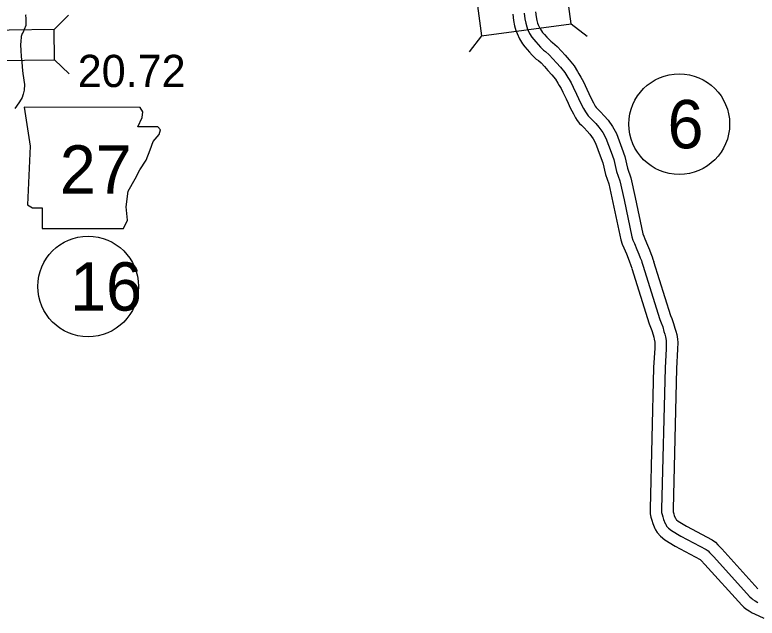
# Model space of a CAD drawing. Extents: x 31699 to 244310, y -8841 to 11474.
# Drawn here: x 147224 to 147873, y -4811 to -4284 of the extents above; entities that cross this region are included whole.
import ezdxf

# ---------------------------------------------------------------- set-up
doc = ezdxf.new("R2010")
doc.units = 0
for name, color, linetype in [('B_Logo', 7, 'Continuous'), ('G-ANNO-TEXT', 7, 'Continuous'), ('R_Border Notes', 7, 'Continuous'), ('R_XS_EARTHWORK_STAGE1', 7, 'Continuous'), ('R_XS_EARTHWORK_STAGE2', 7, 'Continuous'), ('S_AREA_CALC', 7, 'Continuous'), ('S_WALL', 7, 'Continuous')]:
    doc.layers.add(name, color=color, linetype=linetype)

msp = doc.modelspace()

# ---------------------------------------------------------------- linework, layer by layer
at = {"layer": 'B_Logo'}
for points in [[(147668.95, -4282.27), (147669.6, -4287.22), (147670.32, -4291.17), (147671.24, -4294.24), (147672.04, -4296.39), (147673.69, -4300.07), (147675.74, -4303.41), (147677.34, -4305.49), (147679.13, -4307.5), (147681.19, -4309.84), (147683.24, -4312.12), (147685.9, -4314.74), (147687.63, -4315.88), (147690.81, -4318.69), (147694.07, -4322.31), (147697.25, -4325.79), (147700.64, -4329.68), (147704.49, -4334.3), (147707, -4338.45), (147708.2, -4340.46), (147709.92, -4343.34), (147711.84, -4346.89), (147714.69, -4353.04), (147716.47, -4356.86), (147718.26, -4360.81), (147720.78, -4365.56), (147722.57, -4368.64), (147723.63, -4370.38), (147724.95, -4372.12), (147726.08, -4373.19), (147728.54, -4375.6), (147731.52, -4378.69), (147734.31, -4382.1), (147737.69, -4386.79), (147740.48, -4391.68), (147744.9, -4403.72), (147747.21, -4410.34), (147749.78, -4420.64), (147752.49, -4428.87), (147756.24, -4445.59), (147763.14, -4477.82), (147764.06, -4480.63), (147765.32, -4483.57), (147767.57, -4488.86), (147769.22, -4492.87), (147770.41, -4496.09), (147771.47, -4498.63), (147771.86, -4500.03), (147772.59, -4502.44)], [(147772.59, -4502.44), (147787.46, -4550.12), (147788.8, -4552.96), (147790.02, -4556.61), (147791.12, -4560.53), (147791.91, -4562.92), (147792.44, -4565.25), (147792.99, -4568.51), (147793.17, -4570.45), (147793.02, -4575.6), (147792.1, -4592.41), (147789.1, -4715.69), (147789.11, -4718.76), (147789.49, -4720.49), (147790.07, -4722.62), (147790.73, -4724.94), (147792.22, -4728.25), (147792.63, -4728.98), (147793.47, -4730.56), (147795.05, -4732.33), (147797.64, -4734.47), (147805.91, -4739.49), (147827.96, -4751.19), (147829.65, -4752.35), (147831.02, -4753.79), (147834.31, -4757.32), (147866.15, -4792.53), (147867.78, -4793.97), (147868.74, -4794.88), (147870.77, -4796.03), (147873.08, -4797.51)]]:
    msp.add_lwpolyline(points, dxfattribs=at)
at = {"layer": 'G-ANNO-TEXT'}
msp.add_lwpolyline([(147232.17, -4364.65), (147237.25, -4398.48), (147234.99, -4449.8), (147239.5, -4452.62), (147247.96, -4452.62), (147247.96, -4470.67), (147319.02, -4470.67), (147322.4, -4463.34), (147321.27, -4451.49), (147322.97, -4437.96), (147329.17, -4427.25), (147333.12, -4419.35), (147338.76, -4410.89), (147342.14, -4401.87), (147344.96, -4394.54), (147350.03, -4388.33), (147351.16, -4384.39), (147348.91, -4381.57), (147331.43, -4381.57), (147335.37, -4373.67), (147335.94, -4368.6), (147333.6, -4364.7)], close=True, dxfattribs=at)
at = {"layer": 'R_Border Notes'}
for centre in [(147804.49, -4379.34), (147288, -4521.19)]:
    msp.add_circle(centre, 44, dxfattribs=at)
at = {"layer": 'R_XS_EARTHWORK_STAGE1'}
for p, q in [((147258.47, -4296.74), (147270.77, -4284.15)), ((147710.14, -4291.74), (147724.1, -4302.45)), ((147631.62, -4302.09), (147620.9, -4316.05)), ((147258.78, -4323.14), (147271.37, -4335.44))]:
    msp.add_line(p, q, dxfattribs=at)
for points in [[(147631.62, -4302.09), (147710.14, -4291.74), (147706.69, -4265.57), (147628.17, -4275.91)], [(147179.59, -4324.07), (147258.78, -4323.14), (147258.47, -4296.74), (147179.28, -4297.67)]]:
    msp.add_lwpolyline(points, close=True, dxfattribs=at)
at = {"layer": 'R_XS_EARTHWORK_STAGE2'}
msp.add_lwpolyline([(147233.46, -4283.72), (147233.41, -4284.43), (147233.55, -4286.8), (147233.66, -4289.51), (147233.7, -4293.13), (147232.01, -4296.73), (147231.22, -4298.94), (147230.46, -4300.13), (147230.21, -4300.93), (147229.55, -4302.72), (147229.39, -4303.51), (147229.16, -4306.41), (147229.03, -4310.45), (147229.08, -4314.72), (147229.51, -4320.45), (147230.09, -4324.68), (147230.5, -4329.62), (147230.94, -4334.96), (147232.41, -4344.57), (147232.15, -4349.76), (147231.26, -4353.13), (147230.91, -4354.09), (147230.47, -4355.97), (147228, -4359.88), (147225.57, -4363.71), (147223.85, -4365.79)], dxfattribs=at)
at = {"layer": 'S_AREA_CALC'}
for points in [[(147658.99, -4283.29), (147659.72, -4288.78), (147660.58, -4293.51), (147661.76, -4297.42), (147662.78, -4300.18), (147664.83, -4304.75), (147667.49, -4309.09), (147669.63, -4311.87), (147671.64, -4314.12), (147673.72, -4316.49), (147676.02, -4319.04), (147679.58, -4322.54), (147681.53, -4323.84), (147683.76, -4325.81), (147686.66, -4329.03), (147689.79, -4332.45), (147693.02, -4336.16), (147696.32, -4340.13), (147698.43, -4343.6), (147699.61, -4345.58), (147701.23, -4348.29), (147702.9, -4351.37), (147705.62, -4357.26), (147707.39, -4361.04), (147709.28, -4365.21), (147712.03, -4370.41), (147713.97, -4373.75), (147715.36, -4376.02), (147717.48, -4378.82), (147719.13, -4380.38), (147721.44, -4382.65), (147724.05, -4385.34), (147726.38, -4388.19), (147729.27, -4392.21), (147731.38, -4395.91), (147735.49, -4407.09), (147737.62, -4413.21), (147740.17, -4423.42), (147742.84, -4431.53), (147746.47, -4447.73), (147753.47, -4480.44), (147754.7, -4484.16), (147756.12, -4487.49), (147758.34, -4492.72), (147759.9, -4496.52), (147761.1, -4499.75), (147762, -4501.92), (147762.26, -4502.83), (147763.01, -4505.33)], [(147678.9, -4281.26), (147679.48, -4285.67), (147680.06, -4288.82), (147680.73, -4291.07), (147681.3, -4292.59), (147682.55, -4295.38), (147684, -4297.74), (147685.05, -4299.11), (147686.62, -4300.87), (147688.66, -4303.19), (147690.47, -4305.2), (147692.22, -4306.93), (147693.72, -4307.92), (147697.87, -4311.58), (147701.48, -4315.59), (147704.71, -4319.14), (147708.25, -4323.2), (147712.65, -4328.48), (147715.58, -4333.31), (147716.79, -4335.34), (147718.61, -4338.39), (147720.79, -4342.4), (147723.75, -4348.82), (147725.56, -4352.68), (147727.24, -4356.4), (147729.52, -4360.7), (147731.16, -4363.52), (147731.89, -4364.73), (147732.42, -4365.42), (147733.03, -4366), (147735.63, -4368.56), (147739, -4372.03), (147742.25, -4376.01), (147746.12, -4381.38), (147749.58, -4387.45), (147754.32, -4400.35), (147756.81, -4407.48), (147759.4, -4417.87), (147762.14, -4426.21), (147766.01, -4443.45), (147772.8, -4475.2), (147773.43, -4477.1), (147774.52, -4479.65), (147776.79, -4485), (147778.53, -4489.23), (147779.72, -4492.43), (147780.93, -4495.34), (147781.46, -4497.24), (147782.16, -4499.56)], [(147782.13, -4499.46), (147796.8, -4546.48), (147798.1, -4549.23), (147799.59, -4553.67), (147800.69, -4557.61), (147801.56, -4560.24), (147802.25, -4563.32), (147802.91, -4567.22), (147803.18, -4570.12), (147803.02, -4576.01), (147802.09, -4592.81), (147799.1, -4715.79), (147799.11, -4717.67), (147799.2, -4718.1), (147799.71, -4719.93), (147800.16, -4721.52), (147801.13, -4723.7), (147801.39, -4724.14), (147801.74, -4724.81), (147802.01, -4725.11), (147803.45, -4726.3), (147810.85, -4730.79), (147833.14, -4742.62), (147836.17, -4744.7), (147838.3, -4746.94), (147841.68, -4750.56), (147873.17, -4785.39)], [(147763.04, -4505.42), (147778.12, -4553.75), (147779.5, -4556.69), (147780.46, -4559.55), (147781.56, -4563.45), (147782.27, -4565.6), (147782.62, -4567.17), (147783.06, -4569.8), (147783.15, -4570.78), (147783.03, -4575.19), (147782.11, -4592.01), (147779.1, -4715.58), (147779.12, -4719.85), (147779.78, -4722.88), (147780.44, -4725.31), (147781.31, -4728.37), (147783.3, -4732.81), (147783.88, -4733.82), (147785.21, -4736.32), (147788.09, -4739.55), (147791.83, -4742.64), (147800.97, -4748.19), (147822.77, -4759.76), (147823.14, -4760.01), (147823.74, -4760.65), (147826.95, -4764.09), (147859.12, -4799.68), (147861.04, -4801.35), (147862.73, -4802.96), (147865.59, -4804.59), (147868.31, -4806.33), (147870.29, -4807.22), (147878.31, -4811.07)]]:
    msp.add_lwpolyline(points, dxfattribs=at)

# ---------------------------------------------------------------- texts
at = {"layer": 'G-ANNO-TEXT'}
msp.add_text('27', height=42.24, dxfattribs=at).set_placement((147263.3, -4440.11))
at = {"layer": 'R_Border Notes'}
for s, p in [('6', (147794.25, -4400.46)), ('16', (147272.25, -4542.31))]:
    msp.add_text(s, height=42.24, dxfattribs=at).set_placement(p)
at = {"layer": 'S_WALL'}
msp.add_text('20.72', height=28.16, dxfattribs=at).set_placement((147278.94, -4346.93))

doc.saveas('drawing.dxf')
